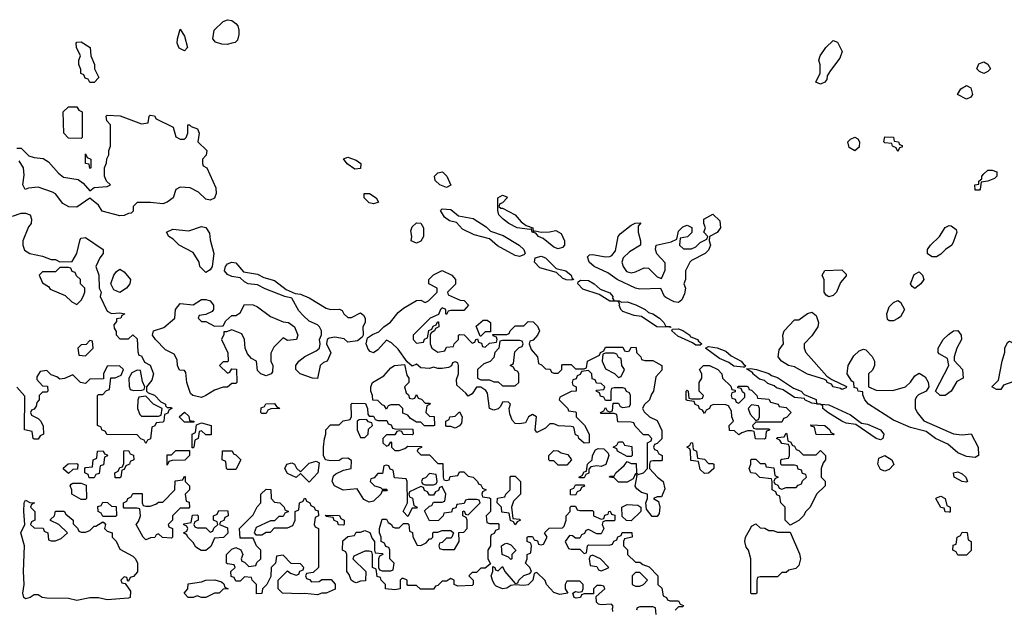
# Model space of a CAD drawing. Header units: inches. Extents: x 2701323 to 2964515, y 494916 to 722124.
# Tile 307 of 656: x 2783023 to 2787606, y 656295 to 659039. Entities that reach past the tile are written whole.
import ezdxf

# ---------------------------------------------------------------- set-up
doc = ezdxf.new("R2010")
doc.units = ezdxf.units.IN
doc.header["$MEASUREMENT"] = 0
doc.layers.add('C7685', color=7, linetype='Continuous')

msp = doc.modelspace()

# ---------------------------------------------------------------- linework, layer by layer
at = {"layer": 'C7685', "color": 2, "elevation": 6}
for points in [[(2783990, 658924), (2783964.7, 658924.7), (2783934, 658934), (2783922, 658950), (2783928, 658990), (2783970, 659031), (2783990, 659038.8), (2784010, 659034.8), (2784030, 659021), (2784038.8, 659010), (2784044, 658990), (2784044, 658970), (2784036.8, 658943.2), (2784026.8, 658933.2), (2784010, 658929.2)], [(2783790, 658893.2), (2783765.6, 658905.6), (2783756, 658930), (2783757.2, 658950), (2783770, 658994), (2783790, 658962), (2783804, 658910)], [(2783350, 658746), (2783342, 658762), (2783327.3, 658767.3), (2783322, 658782), (2783308.4, 658788.4), (2783307.3, 658807.3), (2783298, 658830), (2783298, 658850), (2783306, 658870), (2783288, 658910), (2783286, 658930), (2783290, 658934), (2783310, 658936), (2783352, 658910), (2783354, 658870), (2783372, 658830), (2783372, 658810), (2783391.3, 658770), (2783370, 658746)], [(2786750, 658738), (2786728.4, 658748.4), (2786748.7, 658790), (2786748.4, 658828.4), (2786742, 658850), (2786748.7, 658870), (2786775.3, 658910), (2786810, 658942), (2786830, 658934), (2786851.3, 658890), (2786839.8, 658860.2), (2786796.9, 658803.1), (2786782, 658778), (2786779.6, 658760.4), (2786770, 658748)], [(2787510, 658789), (2787490, 658798), (2787478, 658810), (2787487.3, 658832.7), (2787510, 658842), (2787530, 658832), (2787542, 658810), (2787530, 658798)], [(2787430, 658668.7), (2787388, 658690), (2787403.1, 658716.9), (2787430, 658732), (2787450, 658722), (2787458, 658690), (2787450, 658678)], [(2783310, 658486), (2783250, 658488), (2783228, 658510), (2783226, 658610), (2783250, 658634), (2783290, 658634), (2783298, 658618), (2783314, 658610), (2783314, 658490)], [(2786910, 658428.7), (2786884.7, 658444.7), (2786878, 658470), (2786890, 658482), (2786910, 658491.3), (2786923.6, 658483.6), (2786932, 658470), (2786930, 658446)], [(2787110, 658426), (2787102, 658442), (2787086, 658450), (2787082, 658462), (2787050, 658466), (2787046, 658470), (2787050, 658494), (2787090, 658492), (2787094, 658474), (2787114, 658470), (2787118, 658458), (2787130, 658454), (2787130, 658446), (2787118, 658442)], [(2783350, 658346), (2783346, 658366), (2783329, 658370), (2783330, 658414), (2783338, 658398), (2783354, 658390), (2783354, 658350)], [(2784583.8, 658343.8), (2784547.6, 658367.6), (2784530, 658391), (2784550, 658399.1), (2784590, 658385.5), (2784610.4, 658370), (2784610, 658347)], [(2785010, 658257.2), (2784979, 658270), (2784957.2, 658290), (2784954, 658310), (2784970, 658326), (2784990.8, 658330.8), (2785010.8, 658310.8), (2785030, 658268)], [(2787470, 658246), (2787468.7, 658270), (2787487.3, 658272.7), (2787487.3, 658287.3), (2787502, 658298), (2787502, 658310), (2787510, 658322), (2787530, 658338), (2787550, 658338), (2787571, 658331), (2787571.3, 658310), (2787559.8, 658300.2), (2787530, 658288), (2787498, 658282), (2787494, 658250), (2787490, 658246)], [(2784670, 658182), (2784650, 658186), (2784626, 658210), (2784626, 658230), (2784652, 658230), (2784682, 658210), (2784694, 658190), (2784690, 658188)], [(2785262, 658162), (2785270, 658162), (2785330, 658131), (2785358, 658098), (2785381, 658081), (2785411, 658070), (2785412.7, 658052.7), (2785423.1, 658056.9), (2785450, 658050.6), (2785489.3, 658050.7), (2785518, 658058), (2785543.6, 658043.6), (2785558.8, 658010), (2785558.8, 657990), (2785550, 657979), (2785530, 657972.7), (2785510, 657979.5), (2785460.2, 658020.2), (2785438, 658030), (2785425.2, 658045.2), (2785408.7, 658050), (2785406, 658066), (2785398, 658062), (2785338, 658070), (2785299.3, 658090), (2785273.2, 658110), (2785254, 658130), (2785248.7, 658151.3), (2785249, 658210), (2785270, 658222), (2785290, 658214), (2785292, 658210), (2785270, 658186), (2785258, 658182), (2785254, 658170)], [(2785350, 657936.2), (2785330, 657942), (2785246.7, 657986.7), (2785210, 658019.5), (2785138, 658038), (2785084.2, 658064.2), (2785055.6, 658095.6), (2785023.3, 658103.3), (2785000.1, 658120.1), (2784981.2, 658150), (2784990, 658158.8), (2785030, 658156), (2785066.2, 658126.2), (2785134.3, 658114.3), (2785194.8, 658074.8), (2785214.7, 658054.7), (2785273.9, 658033.9), (2785348.2, 657990), (2785370.3, 657970), (2785375.5, 657950), (2785370, 657943.7)], [(2786090, 657722), (2786070, 657725.2), (2786030, 657745.2), (2786024, 657750), (2786007.3, 657787.3), (2785910, 657784.5), (2785890, 657789.6), (2785804, 657830), (2785760.1, 657860.1), (2785697.2, 657890), (2785674, 657910), (2785665.6, 657934.4), (2785675.3, 657944.7), (2785690, 657946), (2785750, 657934.8), (2785770, 657936), (2785778.6, 657941.4), (2785796.5, 657963.5), (2785809, 658030), (2785818, 658042), (2785870, 658082), (2785888.4, 658091.6), (2785914, 658094), (2785902, 658078), (2785902, 658050), (2785912, 658010), (2785912, 657990), (2785861.4, 657958.6), (2785831.3, 657930), (2785826, 657910), (2785831.3, 657890), (2785847.5, 657867.5), (2785870, 657861), (2785890, 657864.7), (2785930, 657884.7), (2785950, 657882), (2785990, 657842), (2786010, 657834), (2786027.3, 657872.7), (2786027.3, 657907.3), (2785989.3, 657949.3), (2785982, 657970), (2785986, 657990), (2786055.3, 658004.7), (2786082, 658018), (2786090, 658054), (2786110, 658074), (2786130, 658082), (2786151.3, 658071.3), (2786151.6, 658048.4), (2786131.6, 658028.4), (2786098, 658022), (2786094, 657990), (2786112.7, 657972.7), (2786150, 657972), (2786170, 657982), (2786190, 658002), (2786222, 658018), (2786226, 658030), (2786208, 658050), (2786215.3, 658070), (2786208, 658090), (2786208, 658110), (2786250, 658134), (2786282, 658102), (2786284.7, 658070), (2786270, 658048.7), (2786234, 658030), (2786232, 658010), (2786238, 657990), (2786230, 657966), (2786214, 657950), (2786150, 657918), (2786142, 657910), (2786122, 657870), (2786122, 657830), (2786114, 657810), (2786122, 657790), (2786116.9, 657763.1), (2786105.4, 657734.6)], [(2783890, 657862), (2783862, 657890), (2783859, 657910), (2783830, 657955.3), (2783765.2, 657990), (2783738, 658018), (2783718, 658030), (2783706, 658050), (2783736.4, 658063.6), (2783810, 658056), (2783870, 658076), (2783890, 658072), (2783906, 658046), (2783910, 658014), (2783927.3, 657950), (2783918.8, 657890), (2783910, 657875.3)], [(2784870, 657998), (2784846, 658010), (2784848, 658030), (2784843.1, 658056.9), (2784850, 658074), (2784870, 658094), (2784890, 658092), (2784902, 658070), (2784902, 658030), (2784890, 658008)], [(2787270, 657935.3), (2787249.1, 657949.1), (2787248.7, 657970), (2787262, 657990), (2787304, 658030), (2787330, 658071.3), (2787350, 658081), (2787358.8, 658078.8), (2787382, 658062), (2787384.7, 658050), (2787370, 658006), (2787362, 657990), (2787332, 657970), (2787310, 657948), (2787290, 657935.3)], [(2785590, 657826.6), (2785567.5, 657827.5), (2785550, 657836), (2785522, 657862), (2785444.2, 657884.2), (2785419.5, 657910), (2785422.7, 657930), (2785450, 657938), (2785470.2, 657930.2), (2785520.5, 657880.5), (2785564.7, 657870), (2785590, 657850.4), (2785594, 657834), (2785602, 657830)], [(2784470, 657690.7), (2784511.6, 657691.6), (2784524.7, 657684.7), (2784532, 657670), (2784550, 657652), (2784567.3, 657652.7), (2784610, 657674), (2784623.6, 657663.6), (2784632, 657650), (2784631.3, 657630), (2784621, 657610), (2784622, 657570), (2784618, 657562), (2784595.3, 657544.7), (2784550, 657538), (2784534, 657554), (2784490, 657561.2), (2784463.6, 657556.4), (2784454, 657550), (2784452, 657530), (2784471.3, 657488.7), (2784454, 657450), (2784436.9, 657443.1), (2784422, 657430), (2784410, 657368.7), (2784386, 657370), (2784328, 657390), (2784308, 657410), (2784308, 657430), (2784322, 657450), (2784350, 657471.3), (2784403.1, 657496.9), (2784418, 657510), (2784422, 657530), (2784418, 657550), (2784427.3, 657572.7), (2784428, 657590), (2784418, 657610), (2784410, 657618), (2784370, 657635.3), (2784342.5, 657662.5), (2784323.3, 657683.3), (2784290, 657742), (2784258, 657750), (2784166, 657786), (2784130, 657805.2), (2784086, 657810), (2784070, 657818), (2784050, 657838), (2784010, 657842.9), (2783990, 657852.7), (2783977, 657870), (2783980.9, 657890), (2783990, 657902.8), (2784010, 657910.8), (2784030, 657906.8), (2784064.7, 657864.7), (2784130, 657854), (2784159.1, 657839.1), (2784210, 657825.5), (2784262.8, 657782.8), (2784304.7, 657764.7), (2784330, 657761), (2784370, 657744.9), (2784450, 657696.3)], [(2783250, 657886), (2783210, 657886), (2783190, 657866), (2783130, 657866), (2783114, 657850), (2783130, 657814), (2783156.9, 657796.9), (2783165.4, 657785.4), (2783235.3, 657755.3), (2783265.4, 657725.4), (2783290, 657714), (2783310, 657734), (2783318, 657750), (2783326, 657770), (2783326, 657790), (2783306, 657810), (2783306, 657830), (2783287.3, 657847.3), (2783282, 657862), (2783267.3, 657867.3), (2783262, 657882)], [(2783490, 657769), (2783462, 657782), (2783448, 657810), (2783462, 657850), (2783473.6, 657866.4), (2783490, 657878), (2783510, 657866), (2783538.8, 657830), (2783536, 657810), (2783521, 657790)], [(2785010, 657666), (2785006, 657670), (2785006, 657690), (2784990, 657698), (2784982, 657690), (2784972.7, 657667.3), (2784934, 657650), (2784854, 657570), (2784854, 657550), (2784870, 657534), (2784902, 657538), (2784907.3, 657552.7), (2784922, 657558), (2784927.3, 657592.7), (2784942, 657598), (2784947.3, 657612.7), (2784962, 657618), (2784967.3, 657632.7), (2784972.7, 657632.7), (2784974, 657610), (2784958, 657602), (2784954, 657590), (2784938, 657582), (2784934, 657570), (2784934, 657530), (2784942, 657510), (2784970, 657492), (2785002, 657498), (2785010, 657514), (2785042, 657518), (2785046, 657530), (2785066, 657550), (2785066, 657570), (2785070, 657574), (2785091.6, 657571.6), (2785130, 657534), (2785142, 657538), (2785146, 657550), (2785154, 657554), (2785158, 657538), (2785172.7, 657532.7), (2785178, 657518), (2785190, 657514), (2785210, 657534), (2785242, 657538), (2785246, 657550), (2785242, 657562), (2785227.3, 657567.3), (2785226, 657574), (2785290, 657574), (2785302, 657578), (2785306, 657590), (2785330, 657614), (2785370, 657614), (2785390, 657634), (2785412.7, 657632.7), (2785432.7, 657612.7), (2785442, 657590), (2785434, 657570), (2785412.7, 657547.3), (2785398, 657542), (2785394, 657530), (2785403.6, 657503.6), (2785434, 657470), (2785438, 657438), (2785452.7, 657432.7), (2785470, 657414), (2785492.7, 657412.7), (2785498, 657398), (2785510, 657394), (2785530, 657394), (2785546, 657410), (2785546, 657430), (2785550, 657434), (2785590, 657434), (2785610, 657414), (2785650, 657414), (2785662, 657418), (2785666, 657450), (2785722, 657478), (2785726, 657490), (2785742, 657498), (2785750, 657514), (2785830, 657514), (2785838, 657498), (2785850, 657494), (2785862, 657498), (2785870, 657514), (2785892.7, 657512.7), (2785894, 657490), (2785914, 657470), (2785918, 657458), (2785932.7, 657452.7), (2785970, 657452), (2786012, 657430), (2786011.6, 657408.4), (2785983.6, 657376.4), (2785974, 657310), (2785963.6, 657296.4), (2785954, 657270), (2785930, 657246), (2785922, 657230), (2785930, 657214), (2785954, 657190), (2785990, 657174), (2786012.7, 657127.3), (2786011.3, 657088.7), (2785990, 657066), (2785978, 657062), (2785974, 657050), (2785978, 657038), (2785990, 657034), (2785998, 657018), (2786014, 657010), (2786014, 656990), (2786010, 656986), (2785970, 656986), (2785958, 656982), (2785954, 656970), (2785954, 656950), (2785992, 656910), (2786018, 656890), (2786025.4, 656854.6), (2786010, 656818), (2785990, 656818), (2785974, 656810), (2785996.9, 656796.9), (2786002, 656770), (2785999.6, 656740.4), (2785990, 656726), (2785967.3, 656727.3), (2785940.4, 656760.4), (2785938, 656790), (2785946, 656810), (2785946, 656830), (2785918, 656838), (2785895.3, 656855.3), (2785887.3, 656867.3), (2785898, 656918), (2785890, 656926), (2785878, 656902), (2785850, 656886), (2785810, 656886), (2785790, 656906), (2785768, 656910), (2785770, 656914), (2785790, 656914), (2785798, 656930), (2785836.5, 656963.5), (2785850, 656982), (2785870, 656974), (2785892.7, 656972.7), (2785894, 656930), (2785902, 656922), (2785926, 656930), (2785946, 656950), (2785946, 657070), (2785962, 657078), (2785966, 657090), (2785950, 657106), (2785927.3, 657107.3), (2785887.3, 657147.3), (2785882, 657162), (2785870, 657166), (2785807.3, 657167.3), (2785802, 657202), (2785790, 657206), (2785730, 657206), (2785726, 657210), (2785742, 657218), (2785750, 657234), (2785758, 657218), (2785770, 657214), (2785782, 657218), (2785786, 657254), (2785810, 657254), (2785818, 657238), (2785830, 657234), (2785862, 657238), (2785866, 657250), (2785866, 657290), (2785862, 657302), (2785848, 657308), (2785842, 657322), (2785830, 657326), (2785790, 657326), (2785778, 657322), (2785774, 657310), (2785774, 657266), (2785750, 657266), (2785742, 657282), (2785727.3, 657287.3), (2785722, 657302), (2785706, 657310), (2785710, 657314), (2785742, 657318), (2785746, 657330), (2785730, 657346), (2785707.3, 657347.3), (2785702, 657362), (2785687.3, 657367.3), (2785686, 657390), (2785670, 657406), (2785638, 657402), (2785632.7, 657387.3), (2785618, 657382), (2785612.7, 657367.3), (2785598, 657362), (2785594, 657350), (2785598, 657338), (2785614, 657330), (2785614, 657310), (2785590, 657308), (2785538, 657282), (2785534, 657270), (2785574, 657230), (2785578, 657218), (2785610, 657214), (2785614, 657210), (2785614, 657190), (2785651.6, 657151.6), (2785674, 657110), (2785674, 657070), (2785650, 657068), (2785626, 657090), (2785622, 657102), (2785610, 657106), (2785602, 657142), (2785590, 657146), (2785531.6, 657148.4), (2785510, 657158), (2785490, 657158), (2785470, 657138), (2785430, 657118), (2785422, 657130), (2785428, 657190), (2785410, 657202), (2785392, 657190), (2785378, 657162), (2785350, 657157.2), (2785330, 657159), (2785315.1, 657175.1), (2785304, 657204), (2785302, 657230), (2785308, 657250), (2785299, 657259), (2785279.6, 657260.4), (2785270, 657258), (2785261, 657239), (2785250, 657228), (2785230, 657222), (2785210, 657228.7), (2785201.2, 657301.2), (2785193.6, 657313.6), (2785170, 657329), (2785150, 657328.7), (2785130, 657298), (2785110, 657286), (2785100.4, 657300.4), (2785058, 657338), (2785056.4, 657363.6), (2785066, 657390), (2785066, 657430), (2785062, 657442), (2785050, 657446), (2785038, 657442), (2785032.7, 657427.3), (2785019.6, 657420.4), (2784990, 657415.3), (2784970, 657415.3), (2784950, 657422), (2784930, 657415.3), (2784890, 657418), (2784870, 657435.3), (2784850, 657426), (2784826, 657446), (2784785.2, 657505.2), (2784754.6, 657534.6), (2784730, 657548), (2784690, 657502), (2784670, 657488), (2784654.6, 657494.6), (2784644.7, 657504.7), (2784635.3, 657530), (2784642, 657558), (2784665.6, 657574.4), (2784694.6, 657585.4), (2784718, 657610), (2784749.1, 657630.9), (2784784.1, 657675.9), (2784810, 657696), (2784870, 657732), (2784890, 657734), (2784910, 657722), (2784926, 657730), (2784966, 657770), (2784966, 657790), (2784928, 657810), (2784928, 657830), (2784949.1, 657850.9), (2784990, 657872), (2785034, 657850), (2785052, 657830), (2785051.6, 657808.4), (2785014, 657770), (2785018, 657758), (2785072.7, 657732.7), (2785091.6, 657731.6), (2785112, 657710), (2785090, 657686), (2785030, 657686), (2785018, 657682)], [(2786790, 657748.7), (2786776.4, 657756.4), (2786768, 657770), (2786767.3, 657827.3), (2786758, 657850), (2786770, 657872), (2786850, 657874), (2786870, 657854), (2786870, 657846), (2786843.6, 657816.4), (2786824.7, 657770), (2786810, 657755.3)], [(2787190, 657788), (2787176.4, 657796.4), (2787168.7, 657810), (2787187.2, 657852.8), (2787210, 657864.7), (2787224.7, 657850), (2787230.8, 657829.2), (2787218, 657810)], [(2785823.6, 657723.6), (2785850, 657725.5), (2785891.4, 657711.4), (2785934, 657690), (2785950, 657676.3), (2785970.3, 657670.2), (2786000.7, 657650), (2786021, 657630), (2786030.9, 657610.9), (2786049.1, 657610.9), (2786052, 657610), (2786054, 657606), (2786050, 657608), (2785989.4, 657609.4), (2785917, 657657), (2785882.5, 657662.5), (2785830, 657681.2), (2785821.2, 657690), (2785814, 657710), (2785816.4, 657716.4), (2785808.7, 657728.7), (2785770, 657729.3), (2785720.2, 657760.2), (2785644.4, 657784.4), (2785621.2, 657810), (2785622, 657818), (2785633.2, 657826.8), (2785670, 657824.9), (2785697.3, 657810), (2785725.2, 657785.2), (2785770, 657766.8), (2785784, 657750), (2785782.8, 657742.8), (2785790.8, 657730.8), (2785814, 657730)], [(2783870, 657634), (2783890, 657634), (2783930, 657612), (2783970, 657614), (2783983.1, 657636.9), (2784010, 657662), (2784030, 657662), (2784050, 657674), (2784070, 657714), (2784110, 657711.3), (2784130, 657702.8), (2784190, 657658), (2784250, 657632), (2784274, 657630), (2784302, 657610), (2784318, 657570), (2784312, 657550), (2784270, 657546), (2784250, 657558), (2784205.4, 657514.6), (2784192.7, 657487.3), (2784192, 657450), (2784202, 657430), (2784199.6, 657400.4), (2784194, 657390), (2784170, 657382), (2784146, 657390), (2784130, 657406), (2784126, 657450), (2784102, 657462), (2784084, 657484), (2784073.2, 657510), (2784069, 657550), (2784057.2, 657577.2), (2784010, 657595.3), (2783986, 657586), (2783974, 657586), (2783974, 657574), (2783962, 657550), (2783992, 657488), (2783994, 657450), (2783990, 657446), (2783970, 657446), (2783954, 657430), (2783990, 657394), (2784002, 657398), (2784010, 657414), (2784032.7, 657412.7), (2784034, 657350), (2784030, 657346), (2784010, 657346), (2783991.1, 657328.9), (2783970, 657328.7), (2783930, 657314), (2783890, 657289), (2783870, 657281.2), (2783829.2, 657289.2), (2783819, 657299), (2783802, 657350), (2783796.4, 657396.4), (2783790, 657406), (2783767.3, 657407.3), (2783758, 657430), (2783756.4, 657456.4), (2783742, 657482), (2783702.5, 657502.5), (2783655.3, 657550), (2783642, 657570), (2783646, 657590), (2783693.6, 657606.4), (2783746, 657650), (2783748.7, 657690), (2783770, 657718), (2783830, 657711.3), (2783870, 657737.3), (2783890, 657737.3), (2783910.5, 657730.5), (2783926, 657710), (2783924.7, 657690), (2783918.8, 657681.2), (2783890, 657666), (2783858, 657662), (2783854, 657650)], [(2787070, 657638), (2787063.1, 657643.1), (2787059, 657670), (2787070, 657702), (2787090, 657722), (2787110, 657731.3), (2787123.6, 657723.6), (2787142, 657690), (2787123.6, 657656.4), (2787110, 657648), (2787090, 657638)], [(2786850, 657318), (2786843.1, 657323.1), (2786810, 657329.4), (2786802, 657342), (2786782, 657350), (2786779, 657359), (2786765.6, 657365.6), (2786690, 657389.6), (2786630, 657422.7), (2786602, 657430), (2786569.6, 657449.6), (2786554, 657470), (2786558, 657502), (2786578, 657530), (2786575.3, 657570), (2786582, 657590), (2786630, 657642), (2786650, 657642), (2786690, 657671.3), (2786710, 657678), (2786730, 657662), (2786741, 657630), (2786738, 657610), (2786710, 657568), (2786674, 657530), (2786674, 657510), (2786682, 657490), (2786779.6, 657379.6), (2786803.6, 657363.6), (2786872, 657332), (2786870, 657326)], [(2785166, 657566), (2785148, 657612), (2785180.4, 657639.6), (2785199.6, 657639.6), (2785214, 657630), (2785214, 657586), (2785190, 657586), (2785170, 657566)], [(2786190, 657524), (2786170, 657524.5), (2786155.5, 657535.5), (2786086, 657566), (2786059, 657590), (2786061.2, 657598.8), (2786090, 657600.5), (2786110, 657592), (2786142.8, 657570), (2786144.5, 657564.5), (2786178.8, 657550), (2786182, 657542), (2786198, 657530)], [(2787330, 657289.2), (2787308, 657290), (2787286, 657310), (2787348, 657430), (2787342, 657462), (2787303.1, 657483.1), (2787298, 657490), (2787298, 657510), (2787322, 657550), (2787345.6, 657574.4), (2787370, 657591.3), (2787390, 657592), (2787404.7, 657570), (2787406, 657550), (2787384.7, 657510), (2787372, 657470), (2787372.7, 657452.7), (2787411.3, 657411.3), (2787414, 657370), (2787385.4, 657354.6), (2787358, 657310)], [(2783350, 657546), (2783332.7, 657527.3), (2783310, 657526), (2783294, 657510), (2783298, 657478), (2783330, 657474), (2783366, 657510), (2783362, 657542)], [(2785350, 657546), (2785270, 657546), (2785258, 657542), (2785254, 657510), (2785234, 657490), (2785230, 657466), (2785212.7, 657447.3), (2785183.6, 657436.4), (2785154, 657410), (2785154, 657370), (2785170, 657362), (2785210, 657362), (2785230, 657354), (2785250, 657354), (2785270, 657334), (2785330, 657334), (2785346, 657350), (2785346, 657390), (2785342, 657402), (2785327.3, 657407.3), (2785322, 657422), (2785306, 657430), (2785322, 657438), (2785327.3, 657492.7), (2785347.3, 657512.7), (2785362, 657518), (2785366, 657530), (2785362, 657542)], [(2787570, 657318), (2787548, 657330), (2787579, 657361), (2787595.3, 657450), (2787608.4, 657491.6), (2787608.9, 657511.1), (2787622, 657538), (2787630, 657542), (2787650, 657531.3), (2787690, 657498), (2787714, 657490), (2787734, 657470), (2787732.7, 657452.7), (2787694, 657430), (2787692, 657410), (2787671.1, 657368.9), (2787650, 657355.3), (2787602, 657338), (2787590, 657318)], [(2785790, 657486), (2785750, 657486), (2785738, 657482), (2785734, 657450), (2785750, 657414), (2785792, 657392), (2785810, 657374), (2785822, 657378), (2785838, 657410), (2785826, 657430), (2785822, 657462), (2785810, 657466), (2785802, 657482)], [(2786390, 657422), (2786346.8, 657426.8), (2786323.2, 657443.2), (2786281.2, 657461.2), (2786215.3, 657510), (2786230, 657517.3), (2786270, 657512.2), (2786310, 657496.4), (2786335.1, 657475.1), (2786381, 657450), (2786393.4, 657433.4), (2786402, 657430), (2786398, 657422)], [(2787087.3, 657312.7), (2787146, 657330), (2787170, 657352), (2787190, 657382), (2787210, 657394), (2787236.9, 657376.9), (2787251.6, 657351.6), (2787254, 657330), (2787242, 657310), (2787206.4, 657293.6), (2787196.9, 657283.1), (2787191.1, 657268.9), (2787191.1, 657231.1), (2787201, 657210), (2787231.1, 657171.1), (2787370, 657111), (2787410, 657106), (2787451, 657111), (2787484, 657050), (2787486, 657010), (2787470, 657000.9), (2787430, 657006.6), (2787390, 657023), (2787342.6, 657062.6), (2787285.2, 657090), (2787242.5, 657122.5), (2787170, 657141.3), (2787090, 657175.1), (2786973.2, 657250), (2786957.2, 657270), (2786947.3, 657292.7), (2786947.3, 657307.3), (2786926, 657310), (2786922, 657322), (2786907.3, 657327.3), (2786906, 657350), (2786896.4, 657356.4), (2786875.3, 657390), (2786879, 657430), (2786906.3, 657473.7), (2786930, 657498), (2786950, 657504.7), (2786962, 657502), (2786991.3, 657471.3), (2787002, 657450), (2787002, 657430), (2786992.7, 657407.3), (2786974, 657390), (2786974, 657330), (2787010, 657314)], [(2784850, 657274), (2784862, 657278), (2784870, 657294), (2784878, 657278), (2784892.7, 657272.7), (2784910, 657254), (2784930, 657254), (2784934, 657250), (2784918, 657242), (2784914, 657210), (2784930, 657194), (2784952.7, 657192.7), (2784954, 657150), (2784950, 657148), (2784908, 657148), (2784890, 657166), (2784870, 657166), (2784842, 657182), (2784830, 657198), (2784807.3, 657207.3), (2784806, 657230), (2784790, 657246), (2784750, 657246), (2784738, 657242), (2784730, 657226), (2784722, 657242), (2784710, 657246), (2784690, 657266), (2784667.3, 657267.3), (2784666, 657290), (2784658, 657310), (2784658, 657330), (2784666, 657350), (2784718, 657382), (2784750, 657418), (2784768, 657430), (2784814, 657434), (2784824.7, 657384.7), (2784834, 657370), (2784834, 657350), (2784814, 657330), (2784822, 657302), (2784832.7, 657292.7), (2784838, 657278)], [(2786370, 657254), (2786398, 657282), (2786398, 657298), (2786387.3, 657307.3), (2786382, 657322), (2786366, 657326), (2786367.3, 657332.7), (2786407.3, 657332.7), (2786414, 657330), (2786418, 657318), (2786430, 657314), (2786454, 657290), (2786458, 657278), (2786510, 657272), (2786518, 657258), (2786554, 657250), (2786558, 657238), (2786590, 657234), (2786614, 657210), (2786592.7, 657187.3), (2786578, 657182), (2786570, 657166), (2786450, 657166), (2786434, 657150), (2786438, 657138), (2786450, 657134), (2786510, 657134), (2786514, 657130), (2786498, 657122), (2786494, 657090), (2786490, 657086), (2786447.3, 657087.3), (2786442, 657122), (2786430, 657126), (2786410, 657126), (2786383.6, 657116.4), (2786370, 657106), (2786350, 657126), (2786327.3, 657127.3), (2786326, 657150), (2786346, 657170), (2786338, 657190), (2786336.4, 657216.4), (2786322, 657242), (2786310, 657246), (2786252.7, 657247.3), (2786238, 657242), (2786234, 657230), (2786218, 657222), (2786210, 657206), (2786202, 657222), (2786187.3, 657227.3), (2786182, 657242), (2786167.3, 657247.3), (2786162, 657262), (2786130, 657266), (2786126, 657270), (2786126, 657310), (2786130, 657314), (2786134, 657310), (2786138, 657278), (2786150, 657274), (2786190, 657274), (2786202, 657278), (2786206, 657290), (2786186, 657310), (2786186, 657350), (2786198, 657370), (2786198, 657390), (2786188, 657410), (2786206, 657430), (2786234, 657430), (2786272, 657410), (2786292, 657390), (2786294, 657370), (2786332.7, 657332.7), (2786338, 657318), (2786354, 657314), (2786352.7, 657307.3), (2786338, 657302), (2786334, 657290), (2786338, 657278), (2786352.7, 657272.7), (2786358, 657258)], [(2783570, 657408), (2783544.7, 657395.3), (2783532, 657370), (2783532.7, 657332.7), (2783538, 657318), (2783552.7, 657312.7), (2783590, 657314), (2783602, 657318), (2783606, 657330), (2783595.3, 657355.3), (2783586, 657406)], [(2787030, 657082.9), (2787009.6, 657089.7), (2786914.6, 657154.6), (2786870, 657160.7), (2786849.6, 657169.6), (2786784, 657210), (2786762, 657230), (2786762, 657242), (2786749, 657249), (2786710, 657254), (2786678, 657270), (2786675.3, 657275.3), (2786630, 657281.2), (2786576.6, 657316.6), (2786545.1, 657325.1), (2786534.2, 657334.2), (2786505.1, 657345.1), (2786490, 657359.3), (2786466.3, 657366.3), (2786435.3, 657390), (2786435.3, 657395.3), (2786406, 657414), (2786424, 657416), (2786452, 657410), (2786510, 657392.2), (2786522.3, 657382.3), (2786550, 657374), (2786624.1, 657324.1), (2786660.7, 657310), (2786674.9, 657294.9), (2786730, 657270.6), (2786731.6, 657251.6), (2786790, 657246), (2786890, 657200.4), (2786941.4, 657161.4), (2786970, 657155.8), (2787030.2, 657130.2), (2787045.5, 657110), (2787040.7, 657090)], [(2783610, 657286), (2783578, 657282), (2783572.7, 657267.3), (2783572, 657230), (2783582, 657202), (2783590, 657194), (2783670, 657194), (2783682, 657198), (2783686, 657230), (2783646, 657250)], [(2784150, 657206), (2784146, 657210), (2784147.3, 657232.7), (2784162, 657238), (2784168.4, 657251.6), (2784210, 657252), (2784218, 657238), (2784234, 657230), (2784192.7, 657227.3), (2784178, 657222), (2784170, 657206)], [(2784650, 657194), (2784670, 657194), (2784678, 657178), (2784690, 657174), (2784732.7, 657172.7), (2784738, 657158), (2784752.7, 657152.7), (2784758, 657138), (2784770, 657134), (2784852.7, 657132.7), (2784854, 657110), (2784850, 657106), (2784808, 657108), (2784802, 657122), (2784790, 657126), (2784778, 657122), (2784770, 657106), (2784730, 657106), (2784714, 657090), (2784714, 657070), (2784730, 657054), (2784742, 657058), (2784750, 657074), (2784754, 657070), (2784754, 657050), (2784770, 657034), (2784790, 657034), (2784816.4, 657043.6), (2784830, 657054), (2784892.7, 657052.7), (2784892.7, 657047.3), (2784878, 657042), (2784874, 657030), (2784890, 657014), (2784930, 657014), (2784970, 656974), (2784992.7, 656972.7), (2784994, 656910), (2784998, 656898), (2785010, 656894), (2785022, 656898), (2785027.3, 656912.7), (2785062, 656918), (2785070, 656934), (2785090, 656934), (2785110, 656914), (2785134, 656910), (2785154, 656890), (2785158, 656878), (2785170, 656874), (2785178, 656858), (2785194, 656850), (2785178, 656842), (2785174, 656830), (2785178, 656818), (2785210, 656814), (2785214, 656810), (2785214, 656750), (2785194, 656730), (2785198, 656698), (2785210, 656694), (2785250, 656694), (2785254, 656690), (2785252.7, 656667.3), (2785238, 656662), (2785232, 656648), (2785218, 656642), (2785214, 656630), (2785214, 656590), (2785202, 656570), (2785202, 656530), (2785214, 656506), (2785190, 656486), (2785170, 656486), (2785150, 656466), (2785130, 656466), (2785114, 656450), (2785134, 656430), (2785134, 656410), (2785130, 656406), (2785063.1, 656403.1), (2785046, 656410), (2785046, 656430), (2785030, 656438), (2785010, 656426), (2784990, 656426), (2784970, 656406), (2784958, 656402), (2784950, 656388), (2784889.1, 656389.1), (2784870, 656406), (2784830, 656406), (2784826, 656410), (2784826, 656430), (2784810, 656438), (2784802, 656438), (2784794, 656430), (2784794, 656390), (2784770, 656386), (2784726, 656390), (2784726, 656410), (2784706, 656430), (2784702, 656442), (2784687.3, 656447.3), (2784682, 656482), (2784666, 656490), (2784666, 656550), (2784662, 656562), (2784650, 656566), (2784630, 656566), (2784578, 656542), (2784574, 656530), (2784634, 656470), (2784632.7, 656427.3), (2784610, 656426), (2784590, 656418), (2784580.4, 656420.4), (2784566, 656430), (2784556.4, 656456.4), (2784546, 656470), (2784546, 656550), (2784542, 656562), (2784526, 656570), (2784527.3, 656612.7), (2784550, 656634), (2784582, 656638), (2784590, 656654), (2784610, 656654), (2784630, 656662), (2784652.7, 656652.7), (2784663.6, 656623.6), (2784674, 656610), (2784674, 656570), (2784678, 656558), (2784710, 656554), (2784714, 656550), (2784698, 656542), (2784694, 656530), (2784694, 656490), (2784698, 656478), (2784710, 656474), (2784750, 656474), (2784762, 656478), (2784766, 656510), (2784746, 656530), (2784746, 656570), (2784742, 656582), (2784727.3, 656587.3), (2784722, 656602), (2784706, 656610), (2784706, 656630), (2784698, 656650), (2784698, 656670), (2784710, 656714), (2784730, 656714), (2784738, 656698), (2784754, 656690), (2784758, 656678), (2784770, 656674), (2784790, 656674), (2784810, 656694), (2784830, 656694), (2784834, 656690), (2784838, 656658), (2784851.6, 656651.6), (2784852.7, 656632.7), (2784872.7, 656592.7), (2784890, 656592), (2784915.3, 656604.7), (2784930, 656622), (2784938, 656622), (2784946, 656630), (2784946, 656650), (2784950, 656654), (2784970, 656654), (2784990, 656662), (2785030, 656662), (2785042, 656650), (2785034, 656630), (2785030, 656626), (2785010, 656626), (2784990, 656606), (2784978, 656602), (2784974, 656590), (2784978, 656578), (2784992.7, 656572.7), (2785047.3, 656572.7), (2785068, 656610), (2785067.3, 656652.7), (2785090, 656654), (2785106, 656670), (2785106, 656710), (2785102, 656722), (2785086, 656730), (2785086, 656750), (2785092.7, 656752.7), (2785098, 656738), (2785110, 656734), (2785166, 656790), (2785162, 656802), (2785150, 656806), (2785110, 656806), (2785098, 656802), (2785092.7, 656787.3), (2785058, 656782), (2785052.7, 656767.3), (2785038, 656762), (2785032.7, 656747.3), (2784998, 656742), (2784994, 656730), (2784972.7, 656707.3), (2784930, 656706), (2784907.3, 656752.7), (2784930, 656774), (2784942, 656778), (2784950, 656794), (2784990, 656794), (2785002, 656798), (2785006, 656830), (2784990, 656866), (2784978, 656862), (2784972.7, 656847.3), (2784958, 656842), (2784950, 656826), (2784930, 656826), (2784922, 656842), (2784908, 656848), (2784902, 656862), (2784890, 656866), (2784838, 656842), (2784834, 656830), (2784838, 656818), (2784852, 656812), (2784858, 656778), (2784874, 656770), (2784870, 656766), (2784850, 656766), (2784830, 656726), (2784808, 656750), (2784828, 656790), (2784826, 656890), (2784822, 656902), (2784767.3, 656907.3), (2784762, 656942), (2784747.3, 656947.3), (2784742, 656962), (2784730, 656966), (2784718, 656962), (2784712.7, 656927.3), (2784690, 656926), (2784672.7, 656907.3), (2784658, 656902), (2784654, 656890), (2784674, 656870), (2784702, 656862), (2784710, 656854), (2784730, 656854), (2784734, 656850), (2784730, 656846), (2784710, 656846), (2784704.7, 656830), (2784670, 656797.2), (2784650, 656793.2), (2784625.2, 656805.2), (2784594.6, 656854.6), (2784528.7, 656848.7), (2784488.9, 656868.9), (2784478, 656890), (2784484, 656916), (2784494.6, 656925.4), (2784530, 656942), (2784566, 656950), (2784567.3, 656987.3), (2784550, 656998), (2784523.6, 656996.4), (2784510, 656988), (2784470, 656986), (2784446, 656990), (2784438, 657010), (2784438, 657050), (2784442, 657090), (2784448.7, 657110), (2784448, 657130), (2784470, 657154), (2784510, 657154), (2784528.4, 657171.6), (2784562, 657178), (2784567.3, 657192.7), (2784566, 657250), (2784570, 657254), (2784632.7, 657252.7), (2784642, 657230), (2784643.6, 657203.6)], [(2783790, 657166), (2783766, 657190), (2783790, 657212), (2783810, 657194), (2783814, 657174), (2783834, 657170), (2783834, 657166), (2783830, 657166)], [(2785050, 657138), (2785030, 657146), (2785010, 657146), (2785006, 657150), (2785006, 657170), (2785022, 657178), (2785026, 657190), (2785050, 657194), (2785070, 657214), (2785082, 657190), (2785079.6, 657160.4), (2785070, 657148)], [(2786430, 657246), (2786414, 657230), (2786423.6, 657203.6), (2786450, 657174), (2786462, 657178), (2786466, 657190), (2786466, 657230), (2786462, 657242)], [(2783890, 657106), (2783870, 657126), (2783858, 657122), (2783854, 657090), (2783838, 657082), (2783834, 657050), (2783830, 657046), (2783826, 657046), (2783826, 657110), (2783842, 657118), (2783846, 657154), (2783870, 657162), (2783914, 657150), (2783914, 657106)], [(2784638, 657178), (2784603.6, 657176.4), (2784594, 657170), (2784594, 657130), (2784610, 657094), (2784630, 657094), (2784646, 657110), (2784647.3, 657132.7), (2784666, 657150), (2784662, 657162), (2784647.3, 657167.3)], [(2786670, 657014), (2786730, 657014), (2786750, 657034), (2786774, 657010), (2786774, 656990), (2786763.6, 656976.4), (2786754, 656950), (2786754, 656910), (2786771.6, 656891.6), (2786772, 656870), (2786732, 656830), (2786702, 656770), (2786682, 656750), (2786672, 656730), (2786650, 656708), (2786610, 656686), (2786586, 656710), (2786586, 656770), (2786566, 656790), (2786562, 656822), (2786547.3, 656827.3), (2786542, 656842), (2786526, 656850), (2786526, 656890), (2786522, 656902), (2786468.4, 656908.4), (2786450, 656926), (2786426, 656930), (2786418, 656950), (2786426, 656970), (2786426, 656990), (2786430, 656994), (2786450, 656994), (2786470, 656974), (2786492.7, 656972.7), (2786498, 656958), (2786532.7, 656952.7), (2786538, 656918), (2786554, 656910), (2786538, 656902), (2786534, 656890), (2786538, 656878), (2786552.7, 656872.7), (2786558, 656858), (2786570, 656854), (2786590, 656862), (2786638, 656862), (2786647.3, 656872.7), (2786662, 656878), (2786667.3, 656892.7), (2786686, 656910), (2786682, 656922), (2786667.3, 656927.3), (2786662, 656942), (2786647.3, 656947.3), (2786642, 656962), (2786630, 656966), (2786570, 656966), (2786566, 656970), (2786566, 656990), (2786570, 656994), (2786602, 656998), (2786606, 657010), (2786606, 657050), (2786602, 657062), (2786570, 657066), (2786562, 657082), (2786546, 657090), (2786550, 657094), (2786582, 657098), (2786590, 657114), (2786594, 657110), (2786598, 657078), (2786612.7, 657072.7), (2786618, 657058), (2786630, 657054), (2786638, 657038), (2786650, 657034)], [(2786810, 657106), (2786730, 657108), (2786722, 657142), (2786707.3, 657147.3), (2786706, 657154), (2786770.7, 657150.7), (2786794, 657130), (2786798, 657118), (2786814, 657110)], [(2785850, 657006), (2785806, 657030), (2785802, 657042), (2785786, 657050), (2785802, 657058), (2785810, 657074), (2785830, 657074), (2785838, 657058), (2785872.7, 657052.7), (2785874, 657010), (2785870, 657006)], [(2786230, 656974), (2786250, 656974), (2786254, 656970), (2786254, 656950), (2786230, 656928), (2786210, 656926), (2786190, 656946), (2786182, 656982), (2786147.3, 656987.3), (2786146, 657030), (2786142, 657042), (2786128, 657050), (2786142, 657058), (2786148.4, 657071.6), (2786154, 657070), (2786158, 657038), (2786174, 657030), (2786178, 656998), (2786210, 656994)], [(2783370, 656906), (2783347.3, 656907.3), (2783342, 656922), (2783326, 656930), (2783326, 656950), (2783330, 656954), (2783362, 656958), (2783366, 656990), (2783382, 656998), (2783386, 657030), (2783411.6, 657031.6), (2783418, 657018), (2783430, 657014), (2783431.6, 657008.4), (2783418, 657002), (2783412.7, 656967.3), (2783398, 656962), (2783392.7, 656927.3), (2783378, 656922)], [(2783490, 656906), (2783467.3, 656907.3), (2783466, 656930), (2783482, 656938), (2783490, 656954), (2783502, 656958), (2783507.3, 656972.7), (2783507.3, 657032.7), (2783530, 657034), (2783538, 657018), (2783552.7, 657012.7), (2783554, 656990), (2783538, 656982), (2783534, 656970), (2783518, 656962), (2783510, 656946), (2783498, 656942), (2783494, 656910)], [(2783710, 656966), (2783710, 657014), (2783730, 657014), (2783750, 657034), (2783814, 657034), (2783814, 657010), (2783791.6, 656988.4), (2783732.7, 656987.3), (2783718, 656982)], [(2783990, 656946), (2783986, 656950), (2783982, 656982), (2783966, 656990), (2783967.3, 657032.7), (2784011.6, 657031.6), (2784018, 657018), (2784030, 657014), (2784050, 656994), (2784052, 656990), (2784030, 656946)], [(2785530, 656966), (2785510, 656986), (2785490, 656986), (2785486, 656990), (2785486, 657010), (2785510, 657034), (2785530, 657032), (2785543.6, 657023.6), (2785575.3, 657015.3), (2785592, 656990), (2785570, 656966)], [(2785730, 656959), (2785710, 656962), (2785682, 656958), (2785672.7, 656947.3), (2785671.6, 656928.4), (2785658, 656922), (2785650, 656906), (2785630, 656906), (2785626, 656910), (2785642, 656918), (2785650, 656934), (2785662, 656938), (2785666, 656970), (2785688, 656990), (2785689.2, 657010.8), (2785703.1, 657036.9), (2785716.4, 657043.6), (2785742, 657042), (2785762, 657022), (2785764.7, 657010), (2785751, 656969)], [(2783250, 656926), (2783227.3, 656947.3), (2783227.3, 656952.7), (2783248.4, 656971.6), (2783290, 656974), (2783294, 656970), (2783292.7, 656947.3), (2783270, 656946)], [(2784370, 656886), (2784330, 656926), (2784310, 656908), (2784270, 656926), (2784258, 656950), (2784266, 656970), (2784290, 656976), (2784302, 656970), (2784311.6, 656951.6), (2784330, 656934), (2784370, 656974.8), (2784403.6, 656983.6), (2784416.9, 656976.9), (2784410.8, 656929.2)], [(2787050, 656938), (2787030, 656946), (2787018, 656970), (2787022, 656998), (2787050, 657010.8), (2787082, 656990), (2787091.6, 656968.4), (2787070, 656946)], [(2784930, 656926), (2784912.7, 656907.3), (2784898, 656902), (2784894, 656890), (2784898, 656878), (2784910, 656874), (2784950, 656874), (2784962, 656878), (2784966, 656890), (2784962, 656922)], [(2787430, 656887), (2787409.7, 656889.7), (2787373.2, 656910), (2787369.3, 656930), (2787390, 656934.4), (2787410, 656924.9), (2787427.3, 656910), (2787434, 656890)], [(2783310, 656806), (2783266, 656830), (2783266, 656850), (2783258, 656870), (2783263.1, 656876.9), (2783270, 656882), (2783310, 656882), (2783332.7, 656872.7), (2783334, 656810), (2783330, 656806)], [(2783730, 656626), (2783688.4, 656628.4), (2783670, 656646), (2783658, 656642), (2783651.6, 656628.4), (2783632.7, 656627.3), (2783610, 656618), (2783598, 656630), (2783566, 656690), (2783576.4, 656703.6), (2783586, 656730), (2783582, 656762), (2783570, 656766), (2783510, 656766), (2783506, 656770), (2783506, 656790), (2783522, 656798), (2783526, 656810), (2783542, 656818), (2783550, 656834), (2783594, 656834), (2783594, 656790), (2783598, 656778), (2783610, 656774), (2783630, 656774), (2783656.4, 656783.6), (2783670, 656794), (2783690, 656794), (2783746, 656850), (2783747.3, 656892.7), (2783782, 656898), (2783790, 656914), (2783794, 656910), (2783794, 656890), (2783814, 656870), (2783814, 656850), (2783794, 656830), (2783798, 656798), (2783812.7, 656792.7), (2783814, 656770), (2783810, 656766), (2783770, 656766), (2783734, 656730), (2783734, 656710), (2783714, 656690), (2783718, 656678), (2783734, 656670), (2783734, 656630)], [(2785330, 656688), (2785322, 656702), (2785307.3, 656707.3), (2785302, 656742), (2785267.3, 656747.3), (2785266, 656770), (2785246, 656790), (2785247.3, 656812.7), (2785282, 656818), (2785286, 656830), (2785306, 656850), (2785306, 656910), (2785310, 656914), (2785330, 656914), (2785354, 656890), (2785354, 656830), (2785322, 656798), (2785312, 656770), (2785318, 656718), (2785350, 656714), (2785354, 656710), (2785338, 656702)], [(2784122, 656642), (2784150, 656642), (2784170, 656654), (2784190, 656654), (2784210, 656674), (2784270, 656674), (2784295.3, 656684.7), (2784306, 656710), (2784306, 656750), (2784322, 656758), (2784326, 656790), (2784342, 656798), (2784348.4, 656811.6), (2784354, 656810), (2784358, 656798), (2784374, 656790), (2784378, 656778), (2784394, 656770), (2784398, 656758), (2784412.7, 656752.7), (2784414, 656730), (2784398, 656722), (2784394, 656690), (2784398, 656678), (2784414, 656670), (2784414, 656490), (2784390, 656466), (2784358, 656462), (2784354, 656450), (2784358, 656438), (2784372.7, 656432.7), (2784382, 656422), (2784416.4, 656423.6), (2784430, 656434), (2784472.7, 656432.7), (2784492, 656412), (2784491.6, 656388.4), (2784450, 656369.3), (2784430, 656369.3), (2784410, 656362.7), (2784350, 656369), (2784330, 656366), (2784246, 656370), (2784226, 656390), (2784226, 656430), (2784270, 656474), (2784283.6, 656463.6), (2784310, 656454), (2784322, 656458), (2784327.3, 656472.7), (2784342, 656478), (2784346, 656490), (2784330, 656506), (2784287.3, 656507.3), (2784250, 656546), (2784218, 656542), (2784214, 656510), (2784194, 656490), (2784192, 656448), (2784174, 656410), (2784154, 656390), (2784150, 656368.7), (2784126, 656366), (2784126, 656410), (2784106, 656430), (2784102, 656442), (2784070, 656446), (2784050, 656426), (2784030, 656426), (2784022, 656442), (2784007.3, 656447.3), (2784006, 656470), (2784026, 656490), (2784022, 656502), (2783990, 656506), (2783986, 656510), (2783986, 656550), (2784010, 656574), (2784030, 656582), (2784052, 656572), (2784062, 656550), (2784054, 656530), (2784058, 656518), (2784070, 656514), (2784090, 656494), (2784122, 656498), (2784127.3, 656512.7), (2784146, 656530), (2784146, 656570), (2784126, 656590), (2784110, 656626), (2784050, 656626), (2784046, 656670), (2784110, 656734), (2784128.4, 656771.6), (2784146, 656790), (2784146, 656830), (2784170, 656854), (2784192.7, 656852.7), (2784194, 656810), (2784210, 656794), (2784234, 656790), (2784254, 656770), (2784258, 656758), (2784274, 656750), (2784258, 656742), (2784250, 656726), (2784230, 656726), (2784210, 656706), (2784190, 656706), (2784124.7, 656675.3), (2784114, 656650)], [(2785610, 656826), (2785587.3, 656827.3), (2785587.3, 656852.7), (2785602, 656858), (2785610, 656874), (2785650, 656874), (2785652, 656868), (2785638, 656862), (2785632.7, 656847.3), (2785618, 656842)], [(2783170, 656614), (2783190, 656614), (2783216.4, 656623.6), (2783246, 656650), (2783206, 656690), (2783167.3, 656707.3), (2783167.3, 656712.7), (2783186, 656730), (2783190, 656752), (2783230, 656751.3), (2783238, 656738), (2783272, 656710), (2783272.7, 656692.7), (2783292.7, 656672.7), (2783298, 656658), (2783310, 656654), (2783330, 656654), (2783350, 656662), (2783370, 656682), (2783378, 656682), (2783410, 656702), (2783416.9, 656696.9), (2783422, 656690), (2783418, 656670), (2783430, 656658), (2783454, 656650), (2783454, 656630), (2783471.6, 656611.6), (2783490, 656574), (2783550, 656542), (2783562, 656530), (2783572, 656510), (2783571.6, 656468.4), (2783552.7, 656447.3), (2783538, 656442), (2783530, 656426), (2783526, 656426), (2783522, 656442), (2783510, 656446), (2783494, 656430), (2783498, 656418), (2783514, 656414), (2783539.6, 656379.6), (2783538, 656350), (2783530, 656346), (2783430, 656339), (2783390, 656348), (2783350, 656348), (2783290, 656335.3), (2783250, 656345.2), (2783150, 656346), (2783128, 656350), (2783110, 656362), (2783090, 656362), (2783072, 656350), (2783050, 656344), (2783042, 656350), (2783038, 656370), (2783044, 656410), (2783041.2, 656470), (2783045.2, 656590), (2783029.3, 656650), (2783048, 656690), (2783042, 656750), (2783044, 656790), (2783050, 656802), (2783070, 656792), (2783092, 656790), (2783078, 656782), (2783074, 656770), (2783094, 656750), (2783094, 656710), (2783078, 656702), (2783074, 656690), (2783090, 656674), (2783132.7, 656672.7), (2783138, 656658), (2783154, 656650), (2783158, 656618)], [(2783410, 656726), (2783402, 656742), (2783388, 656750), (2783387.3, 656772.7), (2783402, 656778), (2783410, 656794), (2783431.6, 656791.6), (2783450, 656774), (2783472.7, 656772.7), (2783474, 656730), (2783470, 656726)], [(2787350, 656746), (2787330, 656748), (2787326, 656766), (2787310, 656768), (2787288, 656810), (2787290, 656814), (2787310, 656822), (2787331.1, 656811.1), (2787338, 656778), (2787354, 656770), (2787354, 656746)], [(2783890, 656568), (2783868.4, 656568.4), (2783843.1, 656583.1), (2783830, 656606), (2783806, 656630), (2783802, 656642), (2783786, 656650), (2783802, 656658), (2783806, 656670), (2783802, 656682), (2783787.3, 656687.3), (2783787.3, 656692.7), (2783822, 656698), (2783827.3, 656732.7), (2783850, 656734), (2783854, 656730), (2783854, 656710), (2783838, 656702), (2783834, 656690), (2783838, 656678), (2783850, 656674), (2783890, 656674), (2783910, 656654), (2783922, 656658), (2783927.3, 656672.7), (2783946, 656690), (2783942, 656702), (2783926, 656710), (2783926, 656730), (2783942, 656738), (2783950, 656754), (2783992.7, 656752.7), (2783994, 656730), (2783978, 656722), (2783972.7, 656707.3), (2783958, 656702), (2783954, 656690), (2783990, 656674), (2783991.6, 656648.4), (2783971.6, 656628.4), (2783930, 656626), (2783912.7, 656587.3)], [(2785870, 656706), (2785847.3, 656707.3), (2785827.3, 656727.3), (2785826, 656770), (2785850, 656782), (2785899.6, 656779.6), (2785914, 656770), (2785914, 656750)], [(2784530, 656686), (2784507.3, 656687.3), (2784502, 656702), (2784487.3, 656707.3), (2784482, 656722), (2784450, 656726), (2784447.3, 656732.7), (2784511.6, 656731.6), (2784518, 656718), (2784534, 656710), (2784534, 656690)], [(2786510, 656662), (2786530, 656662), (2786550, 656654), (2786610, 656654), (2786653.2, 656553.2), (2786657.3, 656530), (2786650, 656498), (2786635.3, 656484.7), (2786603.6, 656476.4), (2786590, 656466), (2786570, 656466), (2786550, 656446), (2786470, 656446), (2786458, 656442), (2786454, 656430), (2786454, 656370), (2786450, 656366), (2786430, 656366), (2786426, 656370), (2786426, 656530), (2786415.3, 656570), (2786404, 656584), (2786399, 656610), (2786401.2, 656630), (2786425.6, 656674.4), (2786430, 656682), (2786450, 656692), (2786470, 656674), (2786491.6, 656671.6)], [(2787390, 656546), (2787382, 656562), (2787366, 656570), (2787367.3, 656592.7), (2787382, 656598), (2787386, 656630), (2787402, 656638), (2787410, 656654), (2787432.7, 656652.7), (2787438, 656618), (2787452, 656610), (2787451.6, 656568.4), (2787430, 656546)], [(2785310, 656526), (2785298, 656538), (2785269, 656549), (2785266, 656590), (2785280.4, 656599.6), (2785290, 656602), (2785310, 656594), (2785331.6, 656571.6), (2785332, 656568), (2785314, 656550), (2785314, 656530)], [(2785690, 656546), (2785678, 656542), (2785674, 656530), (2785678, 656498), (2785710, 656494), (2785718, 656478), (2785730, 656474), (2785750, 656482), (2785766, 656490), (2785726, 656530)], [(2783869.1, 656349.1), (2783850, 656358), (2783830.8, 656349.2), (2783808, 656350), (2783788.7, 656370), (2783806, 656390), (2783807.3, 656412.7), (2783870, 656422), (2783889.2, 656430.8), (2783931.1, 656431.1), (2783962, 656422), (2783972.7, 656412.7), (2783978, 656398), (2783994, 656390), (2783970, 656388), (2783952, 656370), (2783930.7, 656369.3), (2783890, 656349.2)], [(2785910, 656466), (2785890, 656466), (2785874, 656450), (2785874, 656410), (2785890, 656402), (2785910, 656402), (2785926, 656410), (2785946, 656430)]]:
    msp.add_lwpolyline(points, close=True, dxfattribs=at)
for points in [[(2783010, 658441), (2783030, 658441), (2783065.8, 658405.8), (2783090, 658398), (2783133, 658393), (2783156.7, 658376.7), (2783204.2, 658324.2), (2783226.6, 658306.6), (2783294.8, 658294.8), (2783318, 658278), (2783350, 658242), (2783370, 658258), (2783430, 658262), (2783446, 658270), (2783427.3, 658287.3), (2783418, 658310), (2783418, 658350), (2783427.3, 658372.7), (2783428.4, 658391.6), (2783438, 658410), (2783438, 658430), (2783446, 658450), (2783446, 658550), (2783428.4, 658568.4), (2783426, 658590), (2783430, 658594), (2783491.1, 658591.1), (2783590, 658554), (2783622, 658558), (2783626, 658590), (2783630, 658594), (2783650, 658592), (2783658, 658578), (2783738, 658538), (2783750, 658494), (2783770, 658482), (2783790, 658482), (2783798, 658490), (2783806, 658510), (2783806, 658550), (2783814, 658550), (2783822, 658542), (2783850.8, 658530.8), (2783858, 658510), (2783852, 658470), (2783894, 658430), (2783891.6, 658408.4), (2783874, 658390), (2783874, 658370), (2783878, 658358), (2783894, 658350), (2783936.9, 658256.9), (2783938, 658230), (2783930, 658208.7), (2783910, 658199), (2783890, 658204), (2783855.5, 658235.5), (2783816.5, 658256.5), (2783770, 658259), (2783750.8, 658249.2), (2783737.3, 658210), (2783710, 658189.2), (2783690, 658181.2), (2783632, 658188), (2783570, 658188), (2783552, 658170), (2783552, 658148), (2783542, 658138), (2783530, 658137.2), (2783510, 658127), (2783490, 658126.6), (2783407.2, 658147.2), (2783390, 658175.3), (2783350, 658208), (2783290, 658166), (2783251.6, 658168.4), (2783223.7, 658183.7), (2783190, 658228.7), (2783175.5, 658235.5), (2783110, 658259), (2783064.7, 658255.3), (2783048.4, 658248.4), (2783038, 658270), (2783044.7, 658315.3), (2783041.2, 658350), (2783021.5, 658381.5)], [(2782990, 658124.7), (2783030, 658138), (2783050, 658138), (2783072, 658130), (2783078, 658110), (2783076, 658090), (2783064.9, 658075.1), (2783038, 658010), (2783038, 657990), (2783046.4, 657966.4), (2783070, 657951.3), (2783130, 657938), (2783170, 657922), (2783190, 657922), (2783210, 657912), (2783267.3, 657912.7), (2783288.7, 657950), (2783304.7, 658015.3), (2783310, 658022), (2783330, 658024.7), (2783412, 657970), (2783412, 657950), (2783396, 657930), (2783378, 657890), (2783392, 657850), (2783394, 657790), (2783402, 657770), (2783398, 657750), (2783430, 657682), (2783450, 657672), (2783490, 657674), (2783512, 657670), (2783498, 657662), (2783494, 657650), (2783474, 657646), (2783474, 657634), (2783462, 657618), (2783463.6, 657603.6), (2783472.7, 657587.3), (2783472.7, 657572.7), (2783490, 657554), (2783530, 657554), (2783550, 657572), (2783570, 657554), (2783572.7, 657492.7), (2783578, 657478), (2783590, 657474), (2783604.7, 657444.7), (2783630, 657431.3), (2783646, 657390), (2783638.8, 657361.2), (2783614, 657330), (2783614, 657310), (2783622, 657302), (2783651.1, 657291.1), (2783681, 657261), (2783702, 657250), (2783702, 657242), (2783710, 657234), (2783730, 657234), (2783732, 657230), (2783718, 657222), (2783712.7, 657207.3), (2783698, 657202), (2783694, 657170), (2783690, 657166), (2783658, 657162), (2783652, 657148), (2783638, 657142), (2783631.6, 657088.4), (2783618, 657082), (2783610, 657066), (2783602, 657082), (2783587.3, 657087.3), (2783570, 657106), (2783428.4, 657108.4), (2783422, 657122), (2783406, 657130), (2783402, 657142), (2783386, 657150), (2783386, 657290), (2783390, 657294), (2783410, 657294), (2783427.3, 657312.7), (2783442, 657318), (2783448, 657372), (2783467.3, 657372.7), (2783495.3, 657384.7), (2783506, 657410), (2783487.3, 657427.3), (2783430, 657426), (2783414, 657390), (2783412.7, 657367.3), (2783350, 657366), (2783330, 657346), (2783306, 657350), (2783270, 657386), (2783231.6, 657368.4), (2783210, 657366), (2783196.4, 657376.4), (2783170, 657386), (2783150, 657406), (2783118, 657402), (2783103.6, 657376.4), (2783103.6, 657363.6), (2783130, 657334), (2783152.7, 657332.7), (2783154, 657310), (2783150, 657306), (2783130, 657306), (2783114, 657290), (2783114, 657270), (2783103.6, 657256.4), (2783099.6, 657240.4), (2783090, 657226), (2783078, 657222), (2783074, 657210), (2783078, 657198), (2783110, 657182), (2783122, 657170), (2783132.7, 657147.3), (2783134, 657110), (2783118, 657102), (2783110, 657086), (2783090, 657086), (2783086, 657090), (2783082, 657122), (2783046, 657130), (2783047.3, 657287.3), (2783010, 657328)], [(2785784.7, 656284.7), (2785782, 656298), (2785786, 656310), (2785778, 656318), (2785730, 656315.3), (2785718, 656318), (2785707.3, 656327.3), (2785706, 656354), (2785746, 656390), (2785742, 656402), (2785730, 656406), (2785710, 656406), (2785694, 656390), (2785694, 656366), (2785650, 656366), (2785638, 656362), (2785634, 656350), (2785613.2, 656346.8), (2785604, 656350), (2785598, 656370), (2785610, 656378), (2785626, 656374), (2785642, 656378), (2785646, 656390), (2785646, 656410), (2785630, 656426), (2785570, 656426), (2785562, 656410), (2785562, 656390), (2785574, 656370), (2785536.7, 656363.3), (2785510, 656373.2), (2785475.3, 656410), (2785468.4, 656428.4), (2785430, 656466), (2785418, 656462), (2785412, 656430), (2785390, 656409.3), (2785370, 656406), (2785330, 656409.3), (2785310, 656406), (2785290, 656392.7), (2785269.7, 656389.7), (2785241.7, 656401.7), (2785232.7, 656410), (2785224, 656430), (2785218, 656450), (2785226, 656470), (2785226, 656494), (2785234, 656490), (2785238, 656478), (2785250, 656474), (2785270, 656494), (2785282, 656470), (2785330, 656414), (2785342, 656418), (2785346, 656430), (2785370, 656452), (2785398, 656462), (2785406, 656470), (2785398, 656490), (2785378, 656510), (2785386, 656530), (2785386, 656550), (2785402, 656558), (2785406, 656590), (2785402, 656602), (2785386, 656610), (2785386, 656630), (2785390, 656634), (2785410, 656634), (2785418, 656618), (2785432.7, 656612.7), (2785438, 656598), (2785450, 656594), (2785462, 656598), (2785478, 656630), (2785466, 656650), (2785487.3, 656672.7), (2785550, 656674), (2785558, 656682), (2785566, 656710), (2785566, 656730), (2785586, 656750), (2785586, 656770), (2785590, 656774), (2785610, 656774), (2785618, 656758), (2785630, 656754), (2785690, 656754), (2785694, 656750), (2785694, 656730), (2785730, 656714), (2785742, 656718), (2785747.3, 656732.7), (2785762, 656738), (2785766, 656750), (2785772, 656752), (2785778, 656738), (2785792.7, 656732.7), (2785794, 656710), (2785790, 656706), (2785750, 656706), (2785738, 656702), (2785734, 656690), (2785742, 656670), (2785730, 656646), (2785710, 656646), (2785670, 656666), (2785658, 656662), (2785652.7, 656647.3), (2785638, 656642), (2785630, 656626), (2785610, 656626), (2785596.4, 656636.4), (2785582, 656638), (2785562, 656610), (2785578, 656578), (2785590, 656574), (2785630, 656574), (2785650, 656554), (2785662, 656558), (2785666, 656590), (2785670, 656594), (2785767.3, 656592.7), (2785782, 656598), (2785788, 656612), (2785802, 656618), (2785807.3, 656632.7), (2785822, 656638), (2785827.3, 656652.7), (2785872.7, 656652.7), (2785874, 656630), (2785838, 656622), (2785834, 656610), (2785834, 656590), (2785851.6, 656571.6), (2785852, 656550), (2785890, 656514), (2785910, 656514), (2785923.6, 656503.6), (2785952.7, 656492.7), (2785994, 656450), (2785994, 656410), (2786012.7, 656392.7), (2786018, 656358), (2786034, 656350), (2786038, 656338), (2786050, 656334), (2786090, 656334), (2786098, 656318), (2786112.7, 656312.7), (2786110, 656306), (2786090, 656306), (2786074, 656290)], [(2785986, 656270), (2785982, 656302), (2785970, 656306), (2785910, 656306), (2785898, 656302), (2785894, 656290)]]:
    msp.add_lwpolyline(points, dxfattribs=at)

doc.saveas('drawing.dxf')
